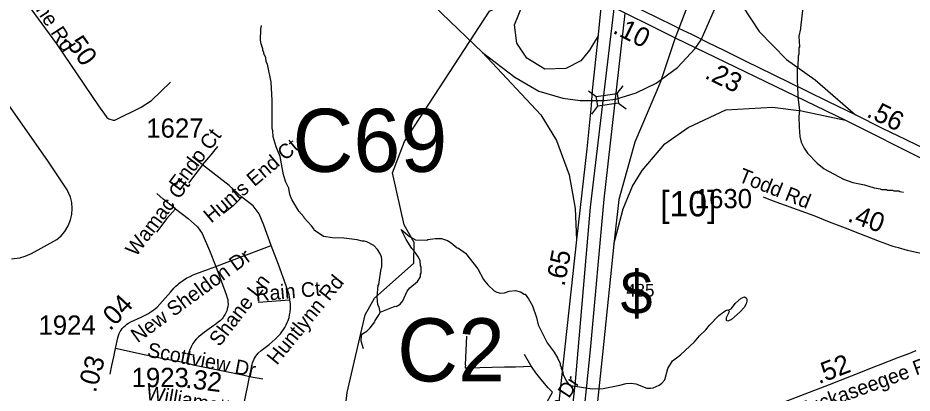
# Model space of a CAD drawing. Extents: x 1383679 to 1536984, y 460658 to 651027.
# Drawn here: x 1408351 to 1414164, y 548887 to 551327 of the extents above; entities that cross this region are included whole.
import ezdxf

# ---------------------------------------------------------------- set-up
doc = ezdxf.new("R2010")
doc.units = 0
for name, color, linetype in [('Default', 7, 'Continuous'), ('Exist Hydrographic Creek Single Shore', 7, 'Continuous'), ('Exist Hydrographic Misc Water Feature', 7, 'Continuous'), ('Exist Road Non-System Type 51', 7, 'Continuous'), ('Exist Road Non-System Type 51 Label', 7, 'Continuous'), ('Exist Road Primary Interstate Divided Center Attributed', 7, 'Continuous'), ('Exist Road Primary Interstate Shield CELL', 7, 'Continuous'), ('Exist Road Primary Interstate Structure Standard Bridge CELL', 7, 'Continuous'), ('Exist Road Secondary Mileage Hundredths English Label', 7, 'Continuous'), ('Exist Road Secondary Structure Culvert Number Label', 7, 'Continuous'), ('Exist Road Secondary Type 51 Attributed', 7, 'Continuous'), ('Exist Road Secondary Type 51 Label', 7, 'Continuous'), ('Exist Road Secondary Type 51 Number Label', 7, 'Continuous')]:
    doc.layers.add(name, color=color, linetype=linetype)

msp = doc.modelspace()

# ---------------------------------------------------------------- linework, layer by layer
at = {"layer": 'Default'}
for p, q in [((1412753.8, 551127.2), (1412793.2, 551184.5)), ((1412083.9, 550790.2), (1412162.7, 550790.2)), ((1412162.7, 550790.2), (1412238, 550797.4))]:
    msp.add_line(p, q, dxfattribs=at)
for points in [[(1410271.2, 552617.7), (1410419.1, 552592.4), (1410754.6, 552565.8), (1411140.7, 552520.3), (1411674.4, 552460.4), (1411844.4, 552446.8), (1411997.4, 552426.4), (1412075.5, 552407.7), (1412179.2, 552372), (1412275.2, 552324.4), (1412381.3, 552255.9), (1412506.4, 552144.1), (1412601.6, 552016.6), (1412681, 551858.8), (1412710, 551751.5), (1412728.1, 551598), (1412700.1, 551394.7), (1412648.4, 551258.3)], [(1410208.4, 552210.9), (1410525.8, 551915.9), (1411052.2, 551406.9), (1411371.2, 551100.8), (1411528.8, 550932.5), (1411750.1, 550697.5), (1411852.7, 550530), (1411933.7, 550305.8), (1411974.2, 550087), (1411982.3, 549884.4)], [(1412793.2, 551184.5), (1412879.1, 551381.6), (1412917.1, 551525.4), (1412928.7, 551804.1)], [(1412928.7, 551804.1), (1412989, 551588.1), (1413060.7, 551403.4), (1413170.1, 551238.6), (1413347.6, 551056.7), (1413533, 550923.6), (1413794.8, 550695.5)], [(1412122.3, 551209.5), (1412066.4, 551116.2), (1412010.9, 551048.2), (1411913.1, 550996.8), (1411775.8, 550994.1), (1411659.2, 551064.8), (1411595.4, 551162), (1411578.8, 551282.7), (1411631.5, 551410.4), (1411678.6, 551459), (1411728.6, 551488.2), (1411775.8, 551506.2), (1411846.5, 551509), (1411930.4, 551495.1), (1412070.5, 551470.9)], [(1412145.7, 551434.7), (1412116.7, 551156.4), (1412084.9, 550853.8), (1412076.7, 550757), (1412049.7, 550476), (1411982.3, 549884.4)], [(1412648.4, 551258.3), (1412624.3, 551196.8)], [(1412624.3, 551196.8), (1412528.8, 550910.3), (1412361.2, 550519), (1412257.6, 550146.4), (1412225.2, 549854.7)], [(1412499.4, 550901.3), (1412639.1, 551005.3), (1412753.8, 551127.2)], [(1411371.2, 551100.8), (1411582.5, 550940.8), (1411736.5, 550851.1), (1411894.1, 550804.5), (1412005.1, 550790.2), (1412083.9, 550790.2)], [(1412238, 550797.4), (1412370.5, 550840.4), (1412499.4, 550901.3)], [(1412225.2, 549854.7), (1412284.6, 550084.3), (1412346.7, 550232.9), (1412408.7, 550335.5), (1412557.2, 550508.4), (1412708.3, 550613.8), (1412952.7, 550728.1), (1413256.1, 550746), (1413445.1, 550722), (1413731.6, 550661.1)], [(1411982.3, 549884.4), (1411882, 548968), (1411809.1, 548293.8), (1411780.9, 547980.9)], [(1412225.2, 549854.7), (1412151, 549140.2), (1412024, 547930.5)]]:
    msp.add_lwpolyline(points, dxfattribs=at)
at = {"layer": 'Exist Hydrographic Creek Single Shore'}
msp.add_lwpolyline([(1409388.1, 547044.4), (1409417.1, 547227.7), (1409531.2, 547507.6), (1409657.2, 547597), (1409865.1, 547582.9), (1409958.1, 547640.2), (1409912.1, 547841.3), (1410022.2, 547914.6), (1410232.1, 547969.5), (1410376.2, 548124.1), (1410417.3, 548245.1), (1410491.1, 548889.9), (1410609.1, 549396.3), (1410670.1, 549503.3), (1410925.1, 549731.3), (1410927.2, 549865.8), (1410863.2, 549982), (1410786.2, 550318.4), (1410865.1, 550523.6), (1411417.8, 551369.6), (1411729.4, 551516.6), (1411779.2, 551639.9), (1411820.9, 551748.9)], dxfattribs=at)
at = {"layer": 'Exist Hydrographic Misc Water Feature'}
for points in [[(1413453.9, 551394.8), (1413437.5, 551262), (1413439, 551255.2), (1413427.9, 551207.4), (1413432.4, 551139.4), (1413428.2, 551131.5), (1413427.4, 551091.5), (1413423.1, 551077.6), (1413421.7, 551011.7), (1413417.3, 550995.8), (1413415.4, 550907.8), (1413419.1, 550891.8), (1413421.3, 550811.8), (1413431.5, 550727.6), (1413426.6, 550685.7), (1413429, 550615.7), (1413433.8, 550555.6), (1413443, 550519.4), (1413462.2, 550479), (1413483.4, 550446.5), (1413546, 550383.2), (1413591.2, 550346.2), (1413717.9, 550277.4), (1413777.3, 550256), (1413853.1, 550242.3), (1413916.6, 550220.9), (1413956.5, 550216), (1413964.4, 550211.8), (1413996.4, 550211.1), (1414004.3, 550206.9), (1414036.3, 550206.2), (1414044.2, 550202.1), (1414076.2, 550201.3), (1414084.2, 550197.1), (1414108.1, 550194.6)], [(1410706.7, 549413.1), (1410699.2, 549445.6), (1410691.5, 549461.8), (1410686.6, 549513.8), (1410694.2, 549585.6), (1410698.4, 549593.5), (1410712.6, 549697.2), (1410716.8, 549705.1), (1410717.8, 549753), (1410714.2, 549773.1), (1410704.7, 549797.3), (1410689.3, 549821.6), (1410665.9, 549846.1), (1410620.3, 549871.2), (1410604.4, 549875.5), (1410588.4, 549875.9), (1410556.7, 549884.6), (1410470.3, 549895.1), (1410396.8, 549896.2), (1410337.1, 549905.5), (1410277.9, 549946.8), (1410276.1, 549954.9), (1410260.6, 549975.2), (1410211.7, 550026.3), (1410209.7, 550032.3), (1410176.6, 550071), (1410132.2, 550146), (1410118.9, 550178.3), (1410111.8, 550218.5), (1410092.6, 550258.9), (1410077.7, 550307.1), (1410056.2, 550425.6), (1410029.6, 550488.2), (1410011, 550552.5), (1410011.3, 550568.5), (1410007.5, 550576.6), (1410007.8, 550592.6), (1410004.2, 550606.7), (1410004.2, 550788.6), (1409998.7, 550908.7), (1409973.2, 551025.2), (1409965.6, 551041.3), (1409962.2, 551069.4), (1409950.7, 551093.7), (1409950.8, 551101.7), (1409943.3, 551117.8), (1409943.5, 551125.8), (1409932.1, 551158.1), (1409928.6, 551182.1), (1409930.2, 551254.1), (1409934.7, 551278)], [(1410706.7, 549413.1), (1410803.2, 549451.3), (1410811.2, 549451.1), (1410835.5, 549464.5), (1410854.1, 549486.1), (1410881.5, 549549.4), (1410899.9, 549571), (1410948.8, 549611.9), (1410967.5, 549643.4), (1410967.8, 549659.4), (1410972, 549667.3), (1410972.8, 549707.3), (1410969, 549715.4), (1410965.7, 549747.5), (1410954.3, 549771.7), (1410929, 549808.3), (1410911.4, 549826.7), (1410874.7, 549885.5), (1410843.7, 549950.8)], [(1410843.7, 549950.8), (1410897.2, 549904.9), (1410936.7, 549884), (1411008.7, 549882.4), (1411016.8, 549886.2), (1411062.9, 549893.2), (1411104.9, 549892.3), (1411144.7, 549879.4), (1411168.3, 549864.8), (1411207.6, 549832), (1411215.6, 549829.8), (1411260, 549796.1), (1411340.7, 549695.1), (1411377.2, 549626.3), (1411406.4, 549591.6), (1411447.6, 549552.7), (1411465.4, 549542.3), (1411489.2, 549535.8), (1411513.3, 549539.2), (1411545.6, 549550.5), (1411585.6, 549553.6), (1411617.5, 549544.9), (1411641.2, 549530.4), (1411649.2, 549530.2), (1411670.5, 549499.7), (1411695.5, 549455.2), (1411721.9, 549378.6), (1411732.8, 549330.4), (1411792.3, 549213.1), (1411837, 549152.1), (1411860.2, 549111.6), (1411875.5, 549079.3), (1411875.3, 549071.3), (1411882.9, 549055.1), (1411882.7, 549047.2), (1411890.4, 549031), (1411895.9, 549006.9), (1411915, 548966.5), (1411928.7, 548950.2), (1411946.3, 548935.8), (1412083.9, 548914.7), (1412156, 548917), (1412264.4, 548938.6), (1412304.7, 548949.7), (1412336.7, 548951), (1412368.7, 548948.3), (1412440.1, 548918.7), (1412464.1, 548918.1), (1412480.2, 548921.8), (1412520.6, 548938.8), (1412536.8, 548950.5), (1412557.3, 548974), (1412574.9, 549047.6), (1412605.3, 549095.7), (1412657.4, 549136.1), (1412748.7, 549219.6), (1412781.5, 549258.9), (1412822.4, 549297.9), (1412847.1, 549329.4), (1412908.4, 549391.9), (1412949.1, 549421), (1412963.3, 549428.7), (1412967.2, 549426.6)], [(1412967.2, 549426.6), (1412987.4, 549434.1), (1413016.2, 549471.5), (1413052.9, 549504.6), (1413073.1, 549512.2), (1413085, 549505.9), (1413088.8, 549497.9), (1413088.4, 549483.9), (1413084.1, 549468), (1413071.6, 549444.2), (1413046.9, 549414.8), (1412989.9, 549366.1), (1412965.6, 549354.7), (1412957.7, 549358.8), (1412958.1, 549378.8), (1412977, 549418.4), (1412967.2, 549426.6)], [(1410596.8, 549174.3), (1410582.3, 549224.3), (1410585.2, 549264.2), (1410591.3, 549272.1), (1410619.7, 549289.4), (1410642.2, 549310.9), (1410671.1, 549350.3), (1410673.2, 549358.2), (1410700.1, 549397.6), (1410706.7, 549413.1)]]:
    msp.add_lwpolyline(points, dxfattribs=at)
at = {"layer": 'Exist Road Non-System Type 51'}
for p, q in [((1409552.1, 550370.8), (1409486.8, 550423)), ((1409913.9, 549479.3), (1410119.2, 549492.6)), ((1409942.8, 548978), (1409857.8, 548993.8))]:
    msp.add_line(p, q, dxfattribs=at)
for points in [[(1408309.9, 549760.7), (1408363.2, 549766.8), (1408399.6, 549776.5), (1408439.6, 549794.7), (1408604.6, 549886.8), (1408632.5, 549909.8), (1408656.8, 549937.8), (1408678.6, 549974.2), (1408694.4, 550012.9), (1408702.9, 550048.1), (1408705.2, 550088.2), (1408702.9, 550125.8), (1408693.1, 550162.1), (1408671.2, 550209.4), (1408551.2, 550391.3), (1408257.8, 550808.5)], [(1409552.1, 550370.8), (1409607, 550436.1), (1409651.4, 550491)], [(1409552.1, 550370.8), (1409507.7, 550315.9), (1409460.7, 550253.1)], [(1409808.1, 550161.6), (1409724.5, 550237.4), (1409552.1, 550370.8)], [(1409376.5, 550084.3), (1409296.2, 550148.6), (1409254.4, 550185.2)], [(1409808.1, 550161.6), (1409750.6, 550104.1), (1409687.9, 550054.5)], [(1409997.9, 549845.9), (1409949.1, 549978.7), (1409920.4, 550051.9), (1409881.2, 550104.1), (1409808.1, 550161.6)], [(1409376.5, 550084.3), (1409319.7, 550023.1), (1409251.8, 549934.2)], [(1409376.5, 550084.3), (1409457.5, 550023.4), (1409518.2, 549968.4), (1409548.6, 549925.1), (1409597.8, 549815), (1409637.7, 549710.7)], [(1409637.7, 549710.7), (1409693.8, 549731.3), (1409997.9, 549845.9)], [(1410119.2, 549492.6), (1410118.5, 549497.8), (1410113.7, 549526.2), (1410106.6, 549552.3), (1410096.2, 549584.2), (1410045.8, 549722.4), (1410008.2, 549817.5), (1409997.9, 549845.9)], [(1409152.1, 549380.8), (1409195.9, 549403.2), (1409209, 549410.6), (1409222.8, 549419.3), (1409237.4, 549429.7), (1409256.9, 549446.5), (1409307.9, 549503.4), (1409345.4, 549546.5), (1409365.1, 549568.9), (1409377.9, 549582.6), (1409392.7, 549596.1), (1409400.3, 549602.1), (1409409.5, 549609.3), (1409427.7, 549622), (1409450.3, 549635.7), (1409470.8, 549646.2), (1409490.5, 549655), (1409508.1, 549662), (1409589.7, 549693), (1409637.7, 549710.7)], [(1409637.7, 549710.7), (1409673.3, 549616.3), (1409705.7, 549528.2), (1409712.4, 549507.5), (1409715.5, 549494.8), (1409716.8, 549480.7), (1409717.2, 549464.6), (1409715.7, 549448), (1409712.6, 549435.3), (1409708.9, 549422.5), (1409705.1, 549413.1), (1409698.5, 549399.4), (1409691, 549386.8), (1409685.4, 549378.7), (1409678.8, 549370.2), (1409668.6, 549359.6), (1409653.3, 549347.2), (1409637.3, 549334.3), (1409626, 549326.2), (1409565.3, 549283.3), (1409539.7, 549264.2), (1409525.6, 549253.2), (1409510.4, 549238.3), (1409501.7, 549227.8), (1409488.6, 549209.7), (1409477.1, 549188.9), (1409466.3, 549164.2), (1409462.1, 549150.4), (1409456.1, 549127.9), (1409452.6, 549110.7), (1409448.3, 549081.1)], [(1409857.8, 548993.8), (1409865.9, 549032.1), (1409872.1, 549066), (1409873.9, 549072.8), (1409877, 549083.8), (1409882.4, 549098.7), (1409888, 549110.1), (1409891.2, 549116.6), (1409897.3, 549126.1), (1409905.6, 549136.7), (1409914.1, 549146.6), (1409932.4, 549163.6), (1409966.6, 549190.1), (1409984.5, 549203.3), (1410005.1, 549220.4), (1410023.7, 549237), (1410041.3, 549254.1), (1410058.7, 549273.1), (1410067.8, 549284.5), (1410074.2, 549294.5), (1410086.3, 549314.6), (1410094.7, 549330.2), (1410102, 549345.9), (1410107.4, 549359.2), (1410114.2, 549379.1), (1410117.6, 549394.9), (1410120.9, 549413.3), (1410122.7, 549437.4), (1410122.7, 549464.4), (1410119.2, 549492.6)], [(1411690.4, 549059.9), (1411585.5, 549056.2), (1411514.7, 549054.6), (1411434.5, 549052.7), (1411353.6, 549050.2), (1411276.9, 549048.4), (1411262.9, 549048.1), (1411261, 549049.7), (1411260.4, 549052.6), (1411261, 549057.9), (1411262, 549066), (1411261.6, 549070.2), (1411270.2, 549257.5)], [(1411690.4, 549059.9), (1411686.5, 549066), (1411643.9, 549137.8)], [(1411827.1, 548894.1), (1411798.8, 548920.4), (1411773.4, 548949.1), (1411742.9, 548985.6), (1411719, 549017.9), (1411694.4, 549053.6), (1411690.4, 549059.9)], [(1411718.8, 548717), (1411780.5, 548811.5), (1411827.1, 548894.1)]]:
    msp.add_lwpolyline(points, dxfattribs=at)
at = {"layer": 'Exist Road Primary Interstate Divided Center Attributed'}
for points in [[(1412233.6, 551461.9), (1412071.8, 550096.9), (1411973.6, 548961.8), (1411900.6, 548287.7), (1411867.6, 547960.9)], [(1412648.4, 551258.3), (1412622.7, 551271.2), (1412501, 551330.8), (1412303.9, 551427.9), (1412152.6, 551501.1)], [(1412145.7, 551434.7), (1412624.3, 551196.8)], [(1412295.3, 551355.3), (1412159.5, 550148.4), (1412071.6, 549167.7), (1411945.4, 547945.3)], [(1415306.3, 549953.5), (1415244.5, 549983.5), (1415136.8, 550036.6), (1415029.9, 550089), (1414892.5, 550156.5), (1414791.5, 550206.1), (1414678.8, 550261.7), (1414544.5, 550327.4), (1414433.4, 550382.2), (1414289.9, 550452.6), (1414120.2, 550535.8), (1414075, 550558), (1413971.8, 550608.6), (1413794.8, 550695.5), (1413619.4, 550781.6), (1413479.6, 550850.9), (1413263.2, 550956.5), (1413081.4, 551045.3), (1412946.3, 551111.6), (1412833.2, 551166.7), (1412731.8, 551217.8), (1412648.4, 551258.3)], [(1412624.3, 551196.8), (1413731.6, 550661.1)], [(1413731.6, 550661.1), (1414783.3, 550132.7), (1415255.8, 549911)]]:
    msp.add_lwpolyline(points, dxfattribs=at)
at = {"layer": 'Exist Road Primary Interstate Structure Standard Bridge CELL'}
for p, q in [((1412247, 550834.6), (1412284.7, 550884.8)), ((1412060.8, 550853.1), (1412111, 550815.5)), ((1412255.9, 550772.5), (1412306.1, 550734.9)), ((1412082.5, 550701.8), (1412120.1, 550752))]:
    msp.add_line(p, q, dxfattribs=at)
msp.add_lwpolyline([(1412111, 550815.5), (1412247, 550834.9), (1412256.1, 550771.4), (1412120.1, 550752)], close=True, dxfattribs=at)
at = {"layer": 'Exist Road Secondary Type 51 Attributed'}
for points in [[(1407694.3, 552113.8), (1407905.2, 552058.3), (1407930.4, 552051.4), (1407982.5, 552033), (1408030, 552007.3), (1408056.8, 551984.7), (1408065.5, 551975), (1408075, 551963), (1408106, 551914.4), (1408148.6, 551845.1), (1408316.4, 551551.3), (1408602.7, 551159), (1408875.5, 550755.9), (1408924.5, 550686), (1408930.3, 550679.9), (1408943.7, 550669.4), (1408971.3, 550661.5), (1408981.3, 550661.5), (1409153.6, 550746.8), (1409219.8, 550789.2), (1409343.1, 550908.9)], [(1414297.8, 549778.3), (1414134.5, 549815.3), (1414075, 549830.7), (1414055.1, 549836.4), (1414040.4, 549840.4), (1414020.5, 549847), (1413999.6, 549854.7), (1413974.9, 549864.4), (1413952.4, 549873.3), (1413824.8, 549923.1), (1413729.7, 549958.6), (1413626.6, 549999.3), (1413527, 550038.7), (1413256.5, 550138.1), (1413196.8, 550161.6)], [(1408986.3, 549176.4), (1409001.2, 549245.3), (1409005.3, 549261.1), (1409010.5, 549274.8), (1409015.7, 549286.7), (1409021.7, 549296.4), (1409029.6, 549307.1), (1409039.3, 549317.7), (1409050.1, 549327.1), (1409060.5, 549335.2), (1409071.5, 549341.8), (1409086.6, 549350.5), (1409152.1, 549380.8)], [(1408952.1, 549010.9), (1408962.5, 549066), (1408974.6, 549122.1), (1408986.3, 549176.4)], [(1409857.8, 548993.8), (1409821.7, 549000.5), (1409587.7, 549048.4), (1409501.1, 549066.7), (1409448.3, 549081.1), (1409307.9, 549108.7), (1409172.4, 549136.6), (1408986.3, 549176.4)], [(1414187, 549161), (1414134.9, 549141.1), (1414075, 549119.3), (1413942, 549066), (1413925.7, 549059.5), (1413768.2, 548996.4), (1413624.8, 548940.9), (1413223.7, 548786.8), (1413017.3, 548681.7), (1412866.2, 548590.6), (1412785.5, 548511.6), (1412715.1, 548425.7)], [(1409736.1, 548411), (1409750.2, 548478.5), (1409843.5, 548925.4), (1409857.8, 548993.8)]]:
    msp.add_lwpolyline(points, dxfattribs=at)

# ---------------------------------------------------------------- texts
at = {"layer": 'Default'}
msp.add_text('$', height=278.9, dxfattribs=at).set_placement((1412268.5, 549399.9))
at = {"layer": 'Exist Road Non-System Type 51 Label'}
for s, rotation, p in [('Endo Ct', 52.88474, (1409401, 550195.4)), ('Hunts End Ct', 40.21936, (1409608.1, 549988.4)), ('Wamac Ct', 53.14022, (1409118.8, 549768.9)), ('New Sheldon Dr', 36.1389, (1409129.8, 549209.9)), ('Huntlynn Rd', 50.82797, (1410034.9, 549064.2)), ('Shane Ln', 52.24643, (1409661.3, 549184)), ('Rain Ct', 5.22234, (1409899.8, 549481.9)), ('Cuttingtree Dr', 56.68939, (1411572.7, 548298.9)), ('Williamette Cr', 349.82539, (1409180, 548845.2))]:
    msp.add_text(s, height=95, rotation=rotation, dxfattribs=at).set_placement(p)
at = {"layer": 'Exist Road Primary Interstate Shield CELL'}
for s, height, p in [('[10]', 164.04, (1412526.1, 550036.2)), ('485', 82.02, (1412305.8, 549514.7))]:
    msp.add_text(s, height=height, dxfattribs=at).set_placement(p)
at = {"layer": 'Exist Road Secondary Mileage Hundredths English Label'}
for s, rotation, p in [('.10', 333.56484, (1412211.3, 551231.5)), ('.50', 305.30776, (1408639.4, 551192.9)), ('.23', 334.18477, (1412808.8, 550937.9)), ('.56', 333.8488, (1413861.3, 550688.2)), ('.40', 340.31836, (1413737.8, 550006)), ('.65', 79.16144, (1411903.7, 549577.1)), ('.04', 46.92043, (1408950.6, 549286.7)), ('.03', 74.52534, (1408856.8, 548885.2)), ('.52', 21.1511, (1413557.1, 548944.5)), ('.32', 352.88565, (1409438, 548921.9))]:
    msp.add_text(s, height=125, rotation=rotation, dxfattribs=at).set_placement(p)
at = {"layer": 'Exist Road Secondary Structure Culvert Number Label'}
for s, p in [('C69', (1410136.2, 550325.6)), ('C2', (1410816.4, 548963))]:
    msp.add_text(s, height=410.1, dxfattribs=at).set_placement(p)
at = {"layer": 'Exist Road Secondary Type 51 Label'}
for s, rotation, p in [('Laine Rd', 302.86846, (1408373.1, 551523)), ('Todd Rd', 338.22362, (1413028.4, 550264.8)), ('Scottview Dr', 349.12391, (1409187.2, 549124.1)), ('Tuckaseegee Rd', 20.08074, (1413439.4, 548726.8))]:
    msp.add_text(s, height=95, rotation=rotation, dxfattribs=at).set_placement(p)
at = {"layer": 'Exist Road Secondary Type 51 Number Label'}
for s, p in [('1627', (1409186.1, 550548.1)), ('1630', (1412751.1, 550089.2)), ('1924', (1408485.7, 549266.8)), ('1923', (1409090.7, 548926.3))]:
    msp.add_text(s, height=125, dxfattribs=at).set_placement(p)

doc.saveas('drawing.dxf')
